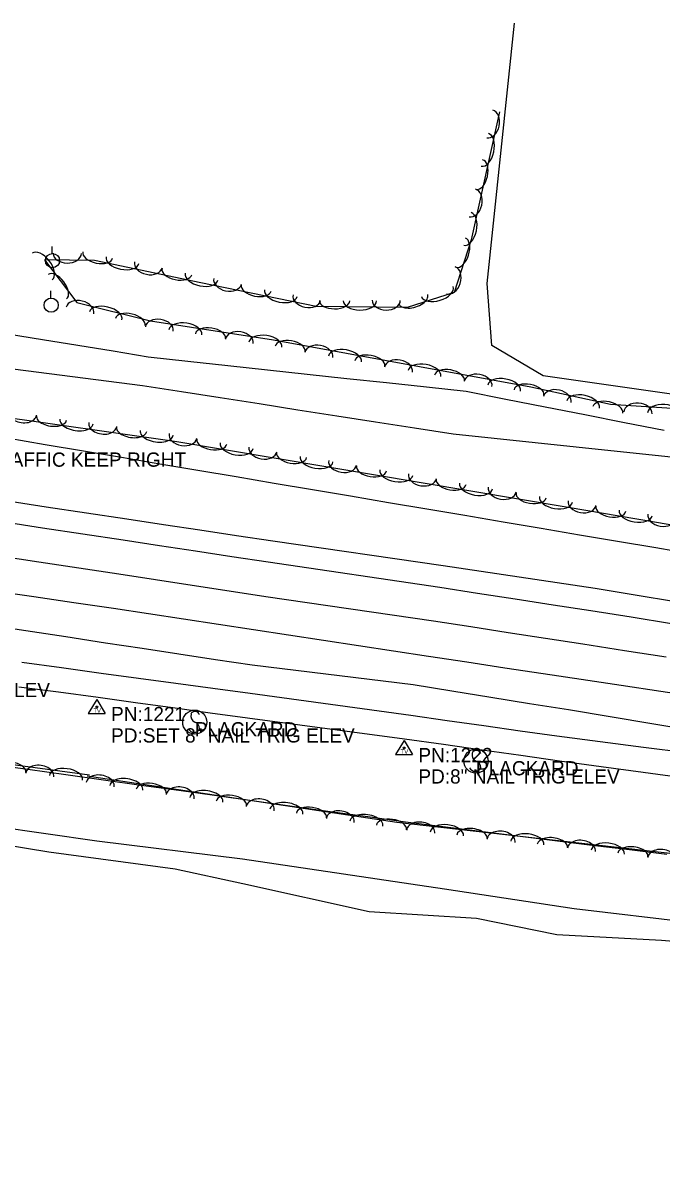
# Model space of a CAD drawing. Extents: x 1441650 to 1491889, y 345904 to 358319.
# Drawn here: x 1468256.8 to 1468481.3, y 349045.7 to 349450.5 of the extents above; entities that cross this region are included whole.
import ezdxf

# ---------------------------------------------------------------- set-up
doc = ezdxf.new("R2010")
doc.units = 0
for name, color, linetype in [('S_DITCHLINE', 7, 'Continuous'), ('S_EDGE_PAVEMENT', 7, 'Continuous'), ('S_MISC_BOUNDARY', 7, 'Continuous'), ('S_PAVEMENT_CROWN', 7, 'Continuous'), ('S_SECONDARY_CTL', 7, 'Continuous'), ('S_SECONDARY_CTL_ANNOT', 7, 'Continuous'), ('S_SHOULDER', 7, 'Continuous'), ('S_SIGN', 7, 'Continuous'), ('S_SIGN_ANNOT', 7, 'Continuous'), ('S_STREAM', 7, 'Continuous'), ('S_TREE', 7, 'Continuous'), ('S_UTILITY_POLE', 7, 'Continuous')]:
    doc.layers.add(name, color=color, linetype=linetype)

msp = doc.modelspace()

# ---------------------------------------------------------------- linework, layer by layer
at = {"layer": 'S_DITCHLINE'}
for points in [[(1468251.34, 349341.43), (1468263.7, 349339.41), (1468276.06, 349337.4), (1468288.43, 349335.38), (1468300.79, 349333.36), (1468314.75, 349331.85), (1468328.71, 349330.33), (1468342.67, 349328.81), (1468356.62, 349327.29), (1468370.58, 349325.77), (1468384.54, 349324.26), (1468398.5, 349322.74), (1468412.46, 349321.22), (1468426.36, 349318.49), (1468440.27, 349315.76), (1468454.17, 349313.04), (1468468.08, 349310.31), (1468481.99, 349307.58)], [(1468249.54, 349329.6), (1468274.18, 349326.44), (1468298.83, 349323.29), (1468312.47, 349321.16), (1468326.11, 349319.03), (1468339.75, 349316.9), (1468353.39, 349314.76), (1468367.03, 349312.63), (1468380.67, 349310.5), (1468394.31, 349308.37), (1468407.95, 349306.24), (1468422.36, 349304.73), (1468436.76, 349303.21), (1468451.17, 349301.7), (1468465.58, 349300.18), (1468479.99, 349298.67), (1468494.39, 349297.15)]]:
    msp.add_lwpolyline(points, dxfattribs=at)
at = {"layer": 'S_EDGE_PAVEMENT'}
for points in [[(1468249.54, 349275.45), (1468263.69, 349273.3), (1468277.84, 349271.15), (1468291.99, 349269), (1468304.72, 349267.08), (1468317.45, 349265.16), (1468330.17, 349263.24), (1468342.9, 349261.32), (1468403.21, 349252.38), (1468416.47, 349250.34), (1468429.74, 349248.3), (1468443.01, 349246.26), (1468456.28, 349244.21), (1468470.42, 349241.96), (1468484.56, 349239.7)], [(1468256.4, 349226.1), (1468270.35, 349224.17), (1468284.3, 349222.25), (1468297.38, 349220.49), (1468310.45, 349218.73), (1468323.52, 349216.97), (1468336.59, 349215.21), (1468393, 349207.48), (1468405.82, 349205.66), (1468418.64, 349203.84), (1468431.46, 349202.02), (1468444.28, 349200.21), (1468459.5, 349198.24), (1468474.72, 349196.28), (1468489.93, 349194.32)]]:
    msp.add_lwpolyline(points, dxfattribs=at)
at = {"layer": 'S_MISC_BOUNDARY'}
msp.add_lwpolyline([(1468832.17, 349333.28), (1468830.79, 349291.81), (1468823.64, 349274.31), (1468801.64, 349275.98), (1468657.13, 349300.31), (1468537.15, 349312.73), (1468439.54, 349326.65), (1468421.46, 349337.31), (1468419.89, 349359.13), (1468429.4, 349450.53)], dxfattribs=at)
at = {"layer": 'S_PAVEMENT_CROWN'}
for points in [[(1468248.38, 349263.38), (1468262.4, 349261.28), (1468276.42, 349259.19), (1468290.44, 349257.1), (1468303.35, 349255.12), (1468316.26, 349253.14), (1468329.17, 349251.16), (1468342.08, 349249.18), (1468400.99, 349240.6), (1468414.12, 349238.58), (1468427.25, 349236.55), (1468440.38, 349234.52), (1468453.51, 349232.5), (1468468.14, 349230.23), (1468482.78, 349227.95)], [(1468246.7, 349251.18), (1468260.66, 349249.13), (1468274.63, 349247.09), (1468288.6, 349245.04), (1468399.3, 349228.21), (1468412.7, 349226.19), (1468426.11, 349224.16), (1468439.51, 349222.14), (1468452.92, 349220.11), (1468466.91, 349218.01), (1468480.91, 349215.9), (1468494.9, 349213.8)], [(1468243.83, 349239.37), (1468257.83, 349237.22), (1468271.83, 349235.07), (1468285.83, 349232.92), (1468298.69, 349230.98), (1468311.56, 349229.03), (1468324.42, 349227.09), (1468337.29, 349225.15), (1468393.86, 349218.25), (1468407.5, 349216.04), (1468421.14, 349213.84), (1468434.78, 349211.63), (1468448.42, 349209.42), (1468463.05, 349206.99), (1468477.67, 349204.56), (1468492.29, 349202.13)]]:
    msp.add_lwpolyline(points, dxfattribs=at)
at = {"layer": 'S_SECONDARY_CTL'}
for p, q in [((1468282.73, 349212.99), (1468279.72, 349208.03)), ((1468282.73, 349212.99), (1468285.67, 349208.03)), ((1468279.72, 349208.03), (1468285.67, 349208.03)), ((1468390.68, 349198.58), (1468387.67, 349193.62)), ((1468390.68, 349198.58), (1468393.62, 349193.62)), ((1468387.67, 349193.62), (1468393.62, 349193.62))]:
    msp.add_line(p, q, dxfattribs=at)
for centre, radius in [((1468282.73, 349210.38), 0.311), ((1468282.73, 349210.38), 0.183), ((1468282.73, 349210.38), 0.103), ((1468390.68, 349195.97), 0.311), ((1468390.68, 349195.97), 0.183), ((1468390.68, 349195.97), 0.103)]:
    msp.add_circle(centre, radius, dxfattribs=at)
at = {"layer": 'S_SHOULDER'}
for points in [[(1468250.79, 349282.82), (1468264.96, 349280.68), (1468279.14, 349278.55), (1468293.31, 349276.41), (1468306.14, 349274.47), (1468318.97, 349272.53), (1468331.79, 349270.59), (1468344.62, 349268.65), (1468404.43, 349260.03), (1468417.78, 349258.05), (1468431.14, 349256.08), (1468444.49, 349254.1), (1468457.84, 349252.13), (1468471.9, 349249.77), (1468485.97, 349247.42)], [(1468255.3, 349217.48), (1468269.26, 349215.64), (1468283.22, 349213.8), (1468296.34, 349211.99), (1468309.45, 349210.17), (1468322.57, 349208.36), (1468335.68, 349206.55), (1468390.87, 349199.23), (1468404.48, 349197.28), (1468418.09, 349195.34), (1468431.7, 349193.39), (1468445.32, 349191.45), (1468459.96, 349189.45), (1468474.61, 349187.46), (1468489.26, 349185.47)]]:
    msp.add_lwpolyline(points, dxfattribs=at)
at = {"layer": 'S_SIGN'}
for centre in [(1468317.14, 349205.03), (1468415.91, 349191.35)]:
    msp.add_circle(centre, 4.24, dxfattribs=at)
for centre, radius, start, end in [((1468318.31, 349207.29), 2.55, 167.1196, 241.9813), ((1468317.27, 349207.19), 1.62, 16.5258, 156.8957), ((1468316.44, 349202.75), 2.38, 358.6529, 73.7063), ((1468316.88, 349203.63), 2.17, 204.641, 335.359), ((1468417.07, 349193.61), 2.55, 167.1196, 241.9813), ((1468416.03, 349193.51), 1.62, 16.5258, 156.8957), ((1468415.65, 349189.95), 2.17, 204.641, 335.359), ((1468415.21, 349189.07), 2.38, 358.6529, 73.7063)]:
    msp.add_arc(centre, radius, start, end, dxfattribs=at)
at = {"layer": 'S_STREAM'}
for points in [[(1468050.95, 349201.49), (1468082.84, 349197.48), (1468105.26, 349194.82), (1468116.7, 349191.29), (1468144.63, 349187.37), (1468193.64, 349176.57), (1468246.82, 349168.55), (1468282.78, 349163.31), (1468333.91, 349157.03), (1468404.91, 349146.52), (1468450.44, 349139.59), (1468491.96, 349134.66)], [(1468538.99, 349123.41), (1468481.06, 349128.41), (1468444.34, 349130.36), (1468416.06, 349136.03), (1468378.42, 349138.45), (1468333.99, 349148.22), (1468310.28, 349153.44), (1468265.88, 349159.38), (1468217.25, 349167.38), (1468179.35, 349173.8), (1468132.81, 349183.89), (1468111.87, 349187.48), (1468097.63, 349191.25), (1468072.3, 349194.23), (1468053.89, 349196.62)]]:
    msp.add_lwpolyline(points, dxfattribs=at)
at = {"layer": 'S_TREE'}
for points in [[(1468424.16, 349419.41), (1468414.25, 349374.43), (1468408.24, 349355.86), (1468391.75, 349350.7), (1468359.78, 349351), (1468319.29, 349359.34), (1468281.97, 349367.14), (1468264.41, 349367.36), (1468275.69, 349352.36), (1468301.54, 349345.99), (1468344.85, 349339.28), (1468435.16, 349322.82), (1468463.15, 349316.65), (1468497.41, 349314.49), (1468541.44, 349310.65), (1468604.98, 349301.24), (1468668.89, 349295.02), (1468721.23, 349285.89), (1468781.84, 349272.83), (1468820.98, 349265.6), (1468835.17, 349276.97), (1468831.87, 349301.47), (1468830.87, 349331.5)], [(1469179.49, 349129.16), (1469042.43, 349159.27), (1469014.34, 349174.71), (1468993.48, 349179.82), (1468953.05, 349182.83), (1468816.2, 349212.98), (1468681.5, 349240.56), (1468550.35, 349263.06), (1468448.36, 349280.38), (1468310.8, 349303.5), (1468178.84, 349322.2), (1468145.43, 349326.34)], [(1468251.22, 349304.86), (1468264.62, 349302.59), (1468278.02, 349300.33), (1468291.42, 349298.06), (1468304.83, 349295.79), (1468318.23, 349293.53), (1468331.63, 349291.26), (1468345.04, 349289), (1468358.44, 349286.73), (1468371.84, 349284.46), (1468385.24, 349282.2), (1468398.65, 349279.93), (1468412.05, 349277.67), (1468425.45, 349275.4), (1468438.86, 349273.14), (1468452.26, 349270.87), (1468465.66, 349268.6), (1468479.06, 349266.34), (1468492.47, 349264.07)], [(1468251.22, 349304.86), (1468264.62, 349302.59), (1468278.02, 349300.33), (1468291.42, 349298.06), (1468304.83, 349295.79), (1468318.23, 349293.53), (1468331.63, 349291.26), (1468345.04, 349289), (1468358.44, 349286.73), (1468371.84, 349284.46), (1468385.24, 349282.2), (1468398.65, 349279.93), (1468412.05, 349277.67), (1468425.45, 349275.4), (1468438.86, 349273.14), (1468452.26, 349270.87), (1468465.66, 349268.6), (1468479.06, 349266.34), (1468492.47, 349264.07)], [(1468054.1, 349086.3), (1467861.61, 349135.56), (1467777.89, 349155.18), (1467652.88, 349185.5), (1467630.19, 349193.14), (1467631.23, 349216.87), (1467633.94, 349246.56), (1467644.21, 349266.09), (1467666.46, 349278.95), (1467776.14, 349260.38), (1467890.3, 349243.06), (1468016.45, 349223.9), (1468129.91, 349206.78), (1468280.17, 349186.52)], [(1468245.27, 349190.33), (1468258.54, 349188.48), (1468271.81, 349186.64), (1468285.07, 349184.79), (1468298.34, 349182.94), (1468311.6, 349181.1), (1468324.87, 349179.25), (1468338.13, 349177.4), (1468351.4, 349175.56), (1468364.66, 349173.71), (1468377.93, 349171.86), (1468391.19, 349170.02), (1468404.3, 349168.39), (1468417.4, 349166.76), (1468430.5, 349165.14), (1468443.61, 349163.51), (1468456.71, 349161.88), (1468469.82, 349160.26), (1468482.92, 349158.63)], [(1468245.27, 349190.33), (1468258.54, 349188.48), (1468271.81, 349186.64), (1468285.07, 349184.79), (1468298.34, 349182.94), (1468311.6, 349181.1), (1468324.87, 349179.25), (1468338.13, 349177.4), (1468351.4, 349175.56), (1468364.66, 349173.71), (1468377.93, 349171.86), (1468391.19, 349170.02), (1468404.3, 349168.39), (1468417.4, 349166.76), (1468430.5, 349165.14), (1468443.61, 349163.51), (1468456.71, 349161.88), (1468469.82, 349160.26), (1468482.92, 349158.63)], [(1468279.36, 349186.14), (1468388.08, 349169.91), (1468491.33, 349158.18), (1468551.1, 349152.96), (1468651.66, 349136.73), (1468740.58, 349128.86), (1468829.88, 349114.83), (1468879.6, 349112.06), (1468945.74, 349100.93), (1469100.54, 349073.9), (1469240.09, 349045.67)]]:
    msp.add_lwpolyline(points, dxfattribs=at)
for centre, major_axis, ratio, start_param, end_param in [((1468420.77, 349415.08), (1.07, 4.84), 0.685311, 3.141593, 6.283185), ((1468419.03, 349405.98), (1.26, 5.73), 0.55008, 3.141593, 6.283185), ((1468417.12, 349397.32), (1.15, 5.22), 0.540699, 3.141593, 6.283185), ((1468414.65, 349387.32), (1.07, 4.84), 0.685311, 3.141593, 6.283185), ((1468412.92, 349378.22), (1.26, 5.73), 0.55008, 3.141593, 6.283185), ((1468410.55, 349369.9), (1.65, 5.09), 0.540699, 3.141593, 6.283185), ((1468263.52, 349365.01), (-3.53, 4.69), 0.550076, 3.141593, 6.283185), ((1468272.35, 349369.64), (4.95, -0.06), 0.685304, 3.141593, 6.283185), ((1468283.04, 349369.08), (5.23, -1.09), 0.540693, 3.141593, 6.283185), ((1468291.72, 349367.27), (5.74, -1.2), 0.550074, 3.141593, 6.283185), ((1468268.86, 349357.92), (-3.22, 4.27), 0.540695, 3.141593, 6.283185), ((1468300.83, 349365.63), (4.85, -1.01), 0.685303, 3.141593, 6.283185), ((1468310.86, 349363.26), (5.23, -1.09), 0.540693, 3.141593, 6.283185), ((1468407.13, 349360.17), (1.53, 4.71), 0.685311, 3.141593, 6.283185), ((1468319.54, 349361.45), (5.74, -1.2), 0.550074, 3.141593, 6.283185), ((1468328.66, 349359.84), (4.85, -1), 0.685303, 3.141593, 6.283185), ((1468338.7, 349357.5), (5.24, -1.08), 0.540693, 3.141593, 6.283185), ((1468347.38, 349355.72), (5.75, -1.18), 0.550074, 3.141593, 6.283185), ((1468356.5, 349354.1), (4.85, -1), 0.685303, 3.141593, 6.283185), ((1468393.9, 349353.6), (5.1, 1.6), 0.540884, 3.141672, 6.283265), ((1468402.36, 349356.25), (5.6, 1.75), 0.550268, 3.141675, 6.283267), ((1468276.82, 349349.63), (-4.81, 1.19), 0.685303, 3.141593, 6.283185), ((1468285.87, 349347.67), (-5.7, 1.4), 0.550073, 3.141593, 6.283185), ((1468366.26, 349353.06), (5.35, -0.05), 0.540694, 3.141593, 6.283185), ((1468375.13, 349352.98), (5.87, -0.05), 0.550074, 3.141593, 6.283185), ((1468384.39, 349353.15), (4.96, -0.05), 0.685304, 3.141593, 6.283185), ((1468294.48, 349345.55), (-5.19, 1.28), 0.540693, 3.141593, 6.283185), ((1468304.69, 349343.09), (-4.9, 0.76), 0.685303, 3.141593, 6.283185), ((1468313.88, 349341.93), (-5.8, 0.9), 0.550074, 3.141593, 6.283185), ((1468322.64, 349340.57), (-5.28, 0.82), 0.540693, 3.141593, 6.283185), ((1468332.78, 349338.74), (-4.9, 0.76), 0.685303, 3.141593, 6.283185), ((1468341.97, 349337.58), (-5.8, 0.9), 0.550074, 3.141593, 6.283185), ((1468350.65, 349336.06), (-5.26, 0.96), 0.540693, 3.141593, 6.283185), ((1468360.74, 349333.96), (-4.88, 0.89), 0.685303, 3.141593, 6.283185), ((1468369.89, 349332.56), (-5.77, 1.05), 0.550074, 3.141593, 6.283185), ((1468378.62, 349330.97), (-5.26, 0.96), 0.540693, 3.141593, 6.283185), ((1468388.71, 349328.86), (-4.88, 0.89), 0.685303, 3.141593, 6.283185), ((1468397.86, 349327.46), (-5.77, 1.05), 0.550074, 3.141593, 6.283185), ((1468406.59, 349325.87), (-5.26, 0.96), 0.540693, 3.141593, 6.283185), ((1468416.67, 349323.76), (-4.88, 0.89), 0.685303, 3.141593, 6.283185), ((1468425.83, 349322.36), (-5.77, 1.05), 0.550074, 3.141593, 6.283185), ((1468434.55, 349320.77), (-5.26, 0.96), 0.540693, 3.141593, 6.283185), ((1468444.48, 349318.32), (-4.84, 1.07), 0.685303, 3.141593, 6.283185), ((1468453.58, 349316.59), (-5.73, 1.26), 0.550073, 3.141593, 6.283185), ((1468256.66, 349313.56), (4.91, -0.7), 0.680684, 3.141601, 6.283194), ((1468462.24, 349314.68), (-5.22, 1.15), 0.540693, 3.141593, 6.283185), ((1468472.82, 349313.66), (-4.95, 0.31), 0.685303, 3.141593, 6.283185), ((1468482.07, 349313.33), (-5.86, 0.37), 0.550074, 3.141593, 6.283185), ((1468266.82, 349311.86), (5.29, -0.75), 0.537049, 3.141598, 6.283191), ((1468275.6, 349310.62), (5.81, -0.82), 0.546366, 3.141598, 6.283191), ((1468284.81, 349309.57), (4.91, -0.7), 0.680684, 3.141601, 6.283194), ((1468294.97, 349307.87), (5.29, -0.75), 0.537049, 3.141598, 6.283191), ((1468303.75, 349306.63), (5.81, -0.82), 0.546366, 3.141598, 6.283191), ((1468313.01, 349305.53), (4.89, -0.82), 0.680676, 3.141593, 6.283185), ((1468323.12, 349303.57), (5.27, -0.89), 0.537043, 3.141593, 6.283185), ((1468331.87, 349302.1), (5.79, -0.97), 0.54636, 3.141593, 6.283185), ((1468341.04, 349300.82), (4.89, -0.82), 0.680676, 3.141593, 6.283185), ((1468351.16, 349298.85), (5.27, -0.89), 0.537043, 3.141593, 6.283185), ((1468359.9, 349297.38), (5.79, -0.97), 0.54636, 3.141593, 6.283185), ((1468369.08, 349296.11), (4.89, -0.82), 0.680676, 3.141593, 6.283185), ((1468379.19, 349294.14), (5.27, -0.89), 0.537043, 3.141593, 6.283185), ((1468387.94, 349292.67), (5.79, -0.97), 0.54636, 3.141593, 6.283185), ((1468397.11, 349291.39), (4.89, -0.82), 0.680676, 3.141593, 6.283185), ((1468407.23, 349289.43), (5.27, -0.89), 0.537043, 3.141593, 6.283185), ((1468415.97, 349287.96), (5.79, -0.97), 0.54636, 3.141593, 6.283185), ((1468425.14, 349286.68), (4.89, -0.82), 0.680676, 3.141593, 6.283185), ((1468435.26, 349284.72), (5.27, -0.89), 0.537043, 3.141593, 6.283185), ((1468444.01, 349283.25), (5.79, -0.97), 0.54636, 3.141593, 6.283185), ((1468453.18, 349281.96), (4.89, -0.83), 0.680676, 3.141593, 6.283185), ((1468463.29, 349279.98), (5.27, -0.9), 0.537042, 3.141593, 6.283185), ((1468472.04, 349278.5), (5.79, -0.98), 0.546359, 3.141593, 6.283185), ((1468481.21, 349277.2), (4.89, -0.83), 0.680676, 3.141593, 6.283185), ((1468252.51, 349188.11), (-5.3, 0.71), 0.540647, 3.141719, 6.283311), ((1468262.69, 349186.47), (-4.91, 0.66), 0.685244, 3.141806, 6.283399), ((1468271.9, 349185.49), (-5.82, 0.78), 0.550026, 3.141723, 6.283315), ((1468283.91, 349183.07), (-4.9, 0.73), 0.679769, 3.140035, 6.281628), ((1468293.11, 349181.96), (-5.8, 0.86), 0.545632, 3.140635, 6.282228), ((1468301.88, 349180.65), (-5.29, 0.79), 0.536327, 3.140665, 6.282257), ((1468312.03, 349178.88), (-4.9, 0.73), 0.679769, 3.140035, 6.281628), ((1468321.22, 349177.76), (-5.8, 0.86), 0.545632, 3.140635, 6.282228), ((1468329.99, 349176.45), (-5.29, 0.79), 0.536327, 3.140665, 6.282257), ((1468340.14, 349174.68), (-4.9, 0.73), 0.679769, 3.140035, 6.281628), ((1468349.34, 349173.57), (-5.8, 0.86), 0.545632, 3.140635, 6.282228), ((1468358.11, 349172.26), (-5.29, 0.79), 0.536327, 3.140665, 6.282257), ((1468368.26, 349170.48), (-4.9, 0.73), 0.679769, 3.140035, 6.281628), ((1468377.45, 349169.37), (-5.8, 0.86), 0.545632, 3.140635, 6.282228), ((1468386.22, 349168.06), (-5.29, 0.79), 0.536327, 3.140665, 6.282257), ((1468396.5, 349166.57), (-4.92, 0.56), 0.679732, 3.140669, 6.282262), ((1468405.72, 349165.79), (-5.83, 0.66), 0.545602, 3.141025, 6.282617), ((1468414.53, 349164.79), (-5.31, 0.6), 0.536298, 3.141042, 6.282635), ((1468424.74, 349163.37), (-4.92, 0.56), 0.679732, 3.140669, 6.282262), ((1468433.97, 349162.58), (-5.83, 0.66), 0.545602, 3.141025, 6.282617), ((1468442.78, 349161.58), (-5.31, 0.6), 0.536298, 3.141042, 6.282635), ((1468452.99, 349160.16), (-4.92, 0.56), 0.679732, 3.140669, 6.282262), ((1468462.22, 349159.37), (-5.83, 0.66), 0.545602, 3.141025, 6.282617), ((1468471.03, 349158.37), (-5.31, 0.6), 0.536298, 3.141042, 6.282635), ((1468481.23, 349156.95), (-4.92, 0.56), 0.679732, 3.140669, 6.282262)]:
    msp.add_ellipse(centre, major_axis=major_axis, ratio=ratio, start_param=start_param, end_param=end_param, dxfattribs=at)
at = {"layer": 'S_UTILITY_POLE'}
for p, q in [((1468267.01, 349369.64), (1468267.01, 349372.12)), ((1468266.56, 349353.97), (1468266.56, 349356.45))]:
    msp.add_line(p, q, dxfattribs=at)
for centre in [(1468267.16, 349367.12), (1468266.71, 349351.45)]:
    msp.add_circle(centre, 2.5, dxfattribs=at)

# ---------------------------------------------------------------- texts
at = {"layer": 'S_SECONDARY_CTL'}
for p in [(1468281.52, 349208.36), (1468389.47, 349193.95)]:
    msp.add_text('TV', height=1.5, rotation=360, dxfattribs=at).set_placement(p)
at = {"layer": 'S_SECONDARY_CTL_ANNOT'}
for s, p in [('PD:SET 8" NAIL TRIG ELEV', (1468180.68, 349213.82)), ('PN:1221', (1468287.73, 349205.38)), ('PD:SET 8" NAIL TRIG ELEV', (1468287.73, 349197.88)), ('PN:1222', (1468395.68, 349190.97)), ('PD:8" NAIL TRIG ELEV', (1468395.68, 349183.47))]:
    msp.add_text(s, height=5, dxfattribs=at).set_placement(p)
at = {"layer": 'S_SIGN_ANNOT'}
for s, p in [('SLOWER TRAFFIC KEEP RIGHT', (1468212.71, 349294.73)), ('PLACKARD', (1468317.14, 349200.03)), ('PLACKARD', (1468415.91, 349186.35))]:
    msp.add_text(s, height=5, dxfattribs=at).set_placement(p)

doc.saveas('drawing.dxf')
